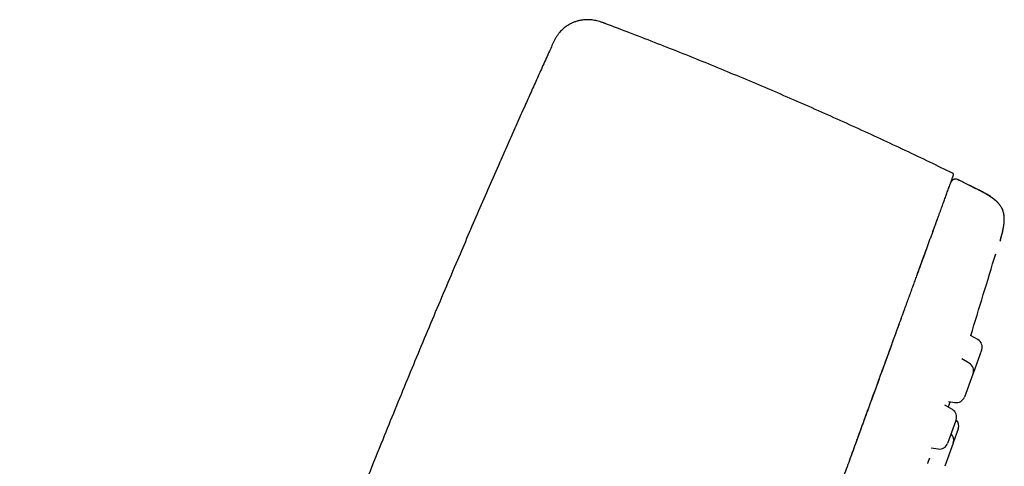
# Model space of a CAD drawing. Header units: millimetres. Extents: x 8 to 562, y 12 to 805.
# Tile 538 of 538: x 500 to 557, y 779 to 805. Entities that reach past the tile are written whole.
import ezdxf

# ---------------------------------------------------------------- set-up
doc = ezdxf.new("R2010")
doc.units = ezdxf.units.MM

msp = doc.modelspace()

# ---------------------------------------------------------------- linework, layer by layer
at = {"color": 7, "linetype": 'Continuous', "lineweight": 30}
for p, q in [((530.942, 803.344), (530.944, 803.349)), ((554.289, 795.336), (554.302, 795.361)), ((555.901, 794.886), (555.902, 794.887)), ((553.296, 792.607), (553.339, 792.724)), ((553.231, 792.429), (553.274, 792.545)), ((557.169, 791.897), (557.175, 791.914)), ((552.095, 789.307), (552.121, 789.377)), ((551.875, 788.701), (551.897, 788.763)), ((551.987, 789.008), (552.011, 789.075)), ((551.635, 788.043), (551.659, 788.107)), ((551.375, 787.328), (551.413, 787.432)), ((551.507, 787.69), (551.537, 787.774)), ((551.069, 786.488), (551.138, 786.678)), ((555.875, 786.134), (555.444, 786.383)), ((556.093, 785.527), (555.595, 784.157)), ((556.095, 785.53), (556.093, 785.527)), ((555.371, 784.75), (554.93, 785.005)), ((555.58, 784.117), (555.091, 782.774)), ((555.591, 784.146), (555.58, 784.117)), ((555.593, 784.152), (555.595, 784.157)), ((554.383, 782.036), (553.935, 782.296)), ((554.153, 782.52), (554.535, 782.452)), ((554.239, 782.455), (554.253, 782.502)), ((554.574, 781.351), (554.104, 780.06)), ((554.603, 781.432), (554.574, 781.351)), ((554.73, 780.903), (554.434, 780.091)), ((554.428, 780.073), (553.935, 778.718)), ((554.434, 780.091), (554.428, 780.073)), ((553.147, 779.809), (553.547, 779.738))]:
    msp.add_line(p, q, dxfattribs=at)
for centre, radius, start, end in [((452.585, 587.517), 231.703, 63.51678, 63.84936), ((-208.923, 1022.423), 800, 342.838783, 343.197296), ((555.625, 785.701), 0.5, 340, 60), ((555.121, 784.317), 0.5, 340, 60), ((554.622, 782.945), 0.5, 260, 340), ((554.133, 781.603), 0.5, 340, 60), ((554.26, 781.074), 0.5, 340, 46.42413), ((553.964, 780.262), 0.5, 340, 46.42182), ((553.634, 780.231), 0.5, 260, 340)]:
    msp.add_arc(centre, radius, start, end, dxfattribs=at)
for points, knots in [([(534.088, 804.625), (534.074, 804.631), (534.048, 804.64), (534.016, 804.652), (533.991, 804.662), (533.97, 804.669), (533.929, 804.684), (533.845, 804.714), (533.721, 804.755), (533.575, 804.795), (533.434, 804.826), (533.291, 804.848), (533.151, 804.861), (533.009, 804.865), (532.868, 804.86), (532.745, 804.847), (532.64, 804.831), (532.552, 804.813), (532.457, 804.79), (532.362, 804.762), (532.267, 804.729), (532.173, 804.692), (532.074, 804.647), (531.972, 804.594), (531.868, 804.532), (531.762, 804.461), (531.656, 804.379), (531.551, 804.286), (531.449, 804.183), (531.351, 804.069), (531.258, 803.943), (531.172, 803.808), (531.091, 803.662), (531.016, 803.508), (530.968, 803.403), (530.944, 803.349)], [0, 0, 0, 0, 0.011915, 0.020946, 0.027166, 0.032602, 0.038174, 0.061102, 0.102309, 0.139759, 0.178562, 0.215037, 0.251837, 0.288632, 0.325394, 0.362077, 0.38494, 0.40781, 0.432745, 0.460658, 0.485121, 0.511457, 0.539631, 0.569596, 0.601291, 0.634646, 0.669583, 0.706023, 0.743896, 0.783146, 0.823744, 0.865686, 0.909, 0.953739, 1, 1, 1, 1]), ([(554.391, 795.877), (553.952, 796.091), (553.033, 796.538), (551.629, 797.207), (550.181, 797.885), (548.728, 798.553), (547.27, 799.211), (545.807, 799.859), (544.34, 800.497), (542.869, 801.125), (541.394, 801.743), (539.914, 802.35), (538.43, 802.947), (536.943, 803.534), (535.495, 804.094), (534.542, 804.454), (534.087, 804.625)], [0, 0, 0, 0, 0.0662949, 0.1385999, 0.2109126, 0.2832315, 0.3555548, 0.4278807, 0.5002076, 0.5725336, 0.6448571, 0.7171764, 0.7894897, 0.8617953, 0.9340915, 1, 1, 1, 1]), ([(530.943, 803.349), (530.894, 803.24), (530.718, 802.851), (530.418, 802.186), (530.043, 801.355), (529.673, 800.529), (529.269, 799.625), (528.83, 798.641), (528.359, 797.577), (527.837, 796.395), (527.266, 795.092), (526.645, 793.664), (526.024, 792.228), (525.364, 790.687), (524.665, 789.043), (523.928, 787.297), (523.195, 785.543), (522.467, 783.787), (521.746, 782.032), (520.985, 780.164), (520.186, 778.183), (519.351, 776.088), (518.524, 773.994), (517.705, 771.896), (516.899, 769.807), (516.103, 767.724), (515.318, 765.649), (514.54, 763.569), (513.694, 761.279), (512.781, 758.779), (511.807, 756.069), (510.846, 753.356), (509.899, 750.643), (509.032, 748.123), (508.243, 745.796), (507.528, 743.662), (506.819, 741.522), (506.117, 739.374), (505.487, 737.422), (504.927, 735.668), (504.436, 734.115), (503.948, 732.56), (503.465, 731.005), (502.988, 729.453), (502.516, 727.906), (502.085, 726.476), (501.692, 725.163), (501.336, 723.965), (500.984, 722.77), (500.635, 721.574), (500.288, 720.377), (500.004, 719.39), (499.836, 718.802), (499.782, 718.615)], [0, 0, 0, 0, 0.00398, 0.014152, 0.024236, 0.034243, 0.044185, 0.057126, 0.07, 0.082835, 0.100008, 0.11722, 0.134533, 0.151971, 0.172862, 0.193852, 0.214895, 0.235946, 0.256957, 0.277891, 0.302915, 0.327865, 0.352775, 0.377679, 0.402609, 0.427133, 0.451689, 0.476268, 0.500863, 0.532744, 0.564619, 0.596472, 0.628283, 0.660035, 0.684943, 0.709848, 0.734782, 0.75978, 0.784874, 0.802871, 0.820906, 0.838952, 0.856979, 0.874958, 0.89286, 0.910657, 0.924549, 0.938368, 0.952145, 0.965914, 0.979706, 0.993553, 1, 1, 1, 1]), ([(539.71, 755.278), (539.842, 755.641), (540.098, 756.345), (540.478, 757.389), (540.85, 758.411), (541.221, 759.431), (541.593, 760.451), (541.963, 761.47), (542.345, 762.518), (542.736, 763.594), (543.139, 764.699), (543.54, 765.802), (543.941, 766.903), (544.295, 767.876), (544.603, 768.721), (544.864, 769.439), (545.125, 770.155), (545.385, 770.87), (545.644, 771.581), (545.889, 772.257), (546.122, 772.895), (546.341, 773.498), (546.56, 774.098), (546.777, 774.696), (546.993, 775.29), (547.208, 775.88), (547.416, 776.451), (547.616, 777.001), (547.809, 777.531), (548.001, 778.058), (548.191, 778.58), (548.379, 779.097), (548.562, 779.601), (548.741, 780.092), (548.915, 780.571), (549.088, 781.044), (549.258, 781.511), (549.426, 781.973), (549.592, 782.428), (549.755, 782.877), (549.919, 783.327), (550.082, 783.776), (550.245, 784.224), (550.405, 784.664), (550.562, 785.096), (550.716, 785.518), (550.867, 785.931), (551.013, 786.335), (551.157, 786.728), (551.296, 787.111), (551.432, 787.485), (551.564, 787.848), (551.69, 788.195), (551.811, 788.525), (551.925, 788.84), (552.036, 789.145), (552.144, 789.442), (552.248, 789.726), (552.346, 789.997), (552.441, 790.256), (552.532, 790.507), (552.62, 790.749), (552.705, 790.983), (552.792, 791.221), (552.88, 791.462), (552.968, 791.705), (553.052, 791.937), (553.133, 792.159), (553.211, 792.372), (553.285, 792.576), (553.355, 792.769), (553.422, 792.953), (553.485, 793.126), (553.545, 793.291), (553.605, 793.455), (553.664, 793.618), (553.722, 793.777), (553.777, 793.926), (553.827, 794.065), (553.874, 794.195), (553.923, 794.328), (553.971, 794.461), (554.019, 794.594), (554.065, 794.719), (554.112, 794.849), (554.16, 794.98), (554.207, 795.11), (554.25, 795.228), (554.289, 795.333), (554.323, 795.427), (554.353, 795.509), (554.377, 795.577), (554.397, 795.632), (554.413, 795.676), (554.426, 795.71), (554.434, 795.734), (554.44, 795.749), (554.441, 795.751), (554.441, 795.752)], [0, 0, 0, 0, 0.015436, 0.029916, 0.044398, 0.058881, 0.073365, 0.087849, 0.102332, 0.118097, 0.133862, 0.149627, 0.165391, 0.181155, 0.191477, 0.201799, 0.212121, 0.222445, 0.232768, 0.243089, 0.251936, 0.260781, 0.269625, 0.278472, 0.287321, 0.29617, 0.305019, 0.31313, 0.321239, 0.329348, 0.337456, 0.345566, 0.353677, 0.361419, 0.369162, 0.376905, 0.384646, 0.392387, 0.400126, 0.407866, 0.415608, 0.423719, 0.43183, 0.439942, 0.448054, 0.456166, 0.464279, 0.47239, 0.4805, 0.488607, 0.496714, 0.504821, 0.512928, 0.520573, 0.528219, 0.535866, 0.543513, 0.551162, 0.558521, 0.565881, 0.573241, 0.5806, 0.587958, 0.595315, 0.603984, 0.612651, 0.62132, 0.629989, 0.638836, 0.647683, 0.65653, 0.665377, 0.674222, 0.68307, 0.691918, 0.702242, 0.712567, 0.722891, 0.733212, 0.743531, 0.753852, 0.766016, 0.77818, 0.790344, 0.802508, 0.818308, 0.834112, 0.849915, 0.865715, 0.881513, 0.89731, 0.913108, 0.92759, 0.942071, 0.956554, 0.971036, 0.985519, 1, 1, 1, 1]), ([(554.703, 795.501), (554.685, 795.508), (554.651, 795.522), (554.599, 795.531), (554.552, 795.532), (554.513, 795.526), (554.481, 795.518), (554.456, 795.509), (554.437, 795.5), (554.423, 795.492), (554.413, 795.487), (554.405, 795.481), (554.398, 795.477), (554.388, 795.47), (554.377, 795.461), (554.365, 795.45), (554.353, 795.438), (554.342, 795.425), (554.331, 795.413), (554.322, 795.4), (554.314, 795.387), (554.306, 795.374), (554.302, 795.366), (554.3, 795.362)], [0, 0, 0, 0, 0.059024, 0.113849, 0.162619, 0.204012, 0.237323, 0.264426, 0.286144, 0.302448, 0.313388, 0.322274, 0.331787, 0.342447, 0.368541, 0.402392, 0.451563, 0.512464, 0.58539, 0.670514, 0.767946, 0.877757, 1, 1, 1, 1]), ([(554.44, 795.75), (554.442, 795.755), (554.447, 795.767), (554.451, 795.785), (554.45, 795.805), (554.445, 795.825), (554.436, 795.843), (554.423, 795.858), (554.408, 795.87), (554.397, 795.875), (554.392, 795.878)], [0, 0, 0, 0, 0.117952, 0.239297, 0.36634, 0.498111, 0.630489, 0.758928, 0.881561, 1, 1, 1, 1]), ([(555.914, 794.896), (555.711, 794.997), (555.307, 795.198), (554.903, 795.397), (554.702, 795.496)], [0, 0, 0, 0, 0.503183, 1, 1, 1, 1]), ([(554.162, 794.985), (554.166, 794.995), (554.18, 795.034), (554.196, 795.079), (554.207, 795.109), (554.211, 795.119)], [0, 0, 0, 0, 0.201447, 0.750324, 1, 1, 1, 1]), ([(554.264, 795.266), (554.267, 795.275), (554.275, 795.296), (554.283, 795.318), (554.286, 795.326), (554.288, 795.331)], [0, 0, 0, 0, 0.261064, 0.630403, 1, 1, 1, 1]), ([(557.196, 791.978), (557.204, 792.004), (557.223, 792.066), (557.25, 792.162), (557.277, 792.262), (557.3, 792.355), (557.323, 792.449), (557.344, 792.544), (557.363, 792.639), (557.38, 792.736), (557.395, 792.834), (557.407, 792.932), (557.415, 793.021), (557.419, 793.101), (557.421, 793.182), (557.419, 793.264), (557.414, 793.346), (557.405, 793.417), (557.395, 793.48), (557.384, 793.534), (557.371, 793.584), (557.356, 793.636), (557.336, 793.695), (557.308, 793.764), (557.276, 793.831), (557.239, 793.897), (557.198, 793.961), (557.149, 794.028), (557.097, 794.09), (557.046, 794.147), (556.995, 794.199), (556.937, 794.252), (556.873, 794.308), (556.799, 794.367), (556.722, 794.425), (556.639, 794.483), (556.552, 794.541), (556.455, 794.602), (556.361, 794.657), (556.272, 794.708), (556.191, 794.753), (556.103, 794.8), (556.008, 794.849), (555.941, 794.883), (555.907, 794.9)], [0, 0, 0, 0, 0.02263, 0.053181, 0.081343, 0.107376, 0.131507, 0.160553, 0.187042, 0.211288, 0.241207, 0.267997, 0.292106, 0.313899, 0.333673, 0.358897, 0.381061, 0.400593, 0.41781, 0.43295, 0.446188, 0.459571, 0.477325, 0.497432, 0.520046, 0.538825, 0.559374, 0.581963, 0.606956, 0.625187, 0.644875, 0.666232, 0.68951, 0.715013, 0.743107, 0.769032, 0.797414, 0.828632, 0.86314, 0.886759, 0.912055, 0.939214, 0.968448, 1, 1, 1, 1]), ([(557.202, 791.993), (557.216, 792.043), (557.244, 792.138), (557.281, 792.277), (557.314, 792.406), (557.341, 792.525), (557.364, 792.637), (557.382, 792.742), (557.399, 792.851), (557.412, 792.965), (557.421, 793.082), (557.423, 793.191), (557.42, 793.3), (557.41, 793.408), (557.393, 793.516), (557.367, 793.618), (557.334, 793.716), (557.293, 793.809), (557.246, 793.895), (557.195, 793.975), (557.139, 794.05), (557.076, 794.124), (557.005, 794.197), (556.925, 794.272), (556.835, 794.347), (556.744, 794.417), (556.65, 794.483), (556.556, 794.545), (556.454, 794.61), (556.35, 794.671), (556.245, 794.73), (556.141, 794.787), (556.028, 794.846), (555.95, 794.885), (555.909, 794.906)], [0, 0, 0, 0, 0.042685, 0.0818891, 0.1180411, 0.1515069, 0.1826015, 0.2115982, 0.2387366, 0.2734011, 0.3054309, 0.3352455, 0.3632171, 0.3945773, 0.424324, 0.4529453, 0.4809079, 0.5086672, 0.5366755, 0.561228, 0.5865923, 0.6130736, 0.6409938, 0.6706997, 0.7025721, 0.737038, 0.7656499, 0.7963429, 0.8294079, 0.8651794, 0.8954359, 0.9278197, 0.9625793, 1, 1, 1, 1]), ([(553.389, 792.862), (553.394, 792.875), (553.417, 792.938), (553.455, 793.042), (553.503, 793.175), (553.547, 793.297), (553.574, 793.37), (553.586, 793.404)], [0, 0, 0, 0, 0.063595, 0.305483, 0.547586, 0.789921, 1, 1, 1, 1]), ([(557.202, 791.993), (557.201, 791.991), (557.2, 791.989), (557.195, 791.972), (557.187, 791.947), (557.179, 791.926), (557.176, 791.916)], [0, 0, 0, 0, 0.279984, 0.559991, 0.779988, 1, 1, 1, 1]), ([(557.197, 791.978), (557.198, 791.982), (557.2, 791.989), (557.201, 791.99), (557.201, 791.99)], [0, 0, 0, 0, 0.701814, 1, 1, 1, 1]), ([(552.346, 789.996), (552.379, 790.087), (552.446, 790.271), (552.542, 790.533), (552.634, 790.787), (552.721, 791.027), (552.804, 791.255), (552.858, 791.404), (552.884, 791.475), (552.885, 791.477)], [0, 0, 0, 0, 0.164937, 0.33293, 0.500609, 0.667825, 0.831718, 0.995421, 1, 1, 1, 1]), ([(557.181, 791.932), (557.182, 791.935), (557.189, 791.954), (557.192, 791.965), (557.195, 791.974)], [0, 0, 0, 0, 0.167296, 1, 1, 1, 1]), ([(551.171, 786.767), (551.176, 786.78), (551.212, 786.88), (551.247, 786.977), (551.278, 787.061)], [0, 0, 0, 0, 0.133716, 1, 1, 1, 1]), ([(548.356, 779.034), (548.402, 779.159), (548.51, 779.456), (548.678, 779.919), (548.862, 780.424), (549.044, 780.922), (549.223, 781.415), (549.399, 781.9), (549.574, 782.38), (549.746, 782.853), (549.911, 783.306), (550.069, 783.739), (550.22, 784.154), (550.368, 784.56), (550.513, 784.959), (550.655, 785.349), (550.768, 785.66), (550.832, 785.837), (550.851, 785.89)], [0, 0, 0, 0, 0.049157, 0.117408, 0.185588, 0.253728, 0.321857, 0.390009, 0.458246, 0.526694, 0.595312, 0.658309, 0.721352, 0.784398, 0.847402, 0.910324, 0.973121, 1, 1, 1, 1]), ([(554.149, 782.172), (554.157, 782.197), (554.173, 782.248), (554.193, 782.31), (554.209, 782.363), (554.222, 782.403), (554.232, 782.433), (554.238, 782.451), (554.238, 782.454), (554.239, 782.455)], [0, 0, 0, 0, 0.141847, 0.286107, 0.428267, 0.57099, 0.714749, 0.857697, 1, 1, 1, 1]), ([(552.94, 778.883), (552.948, 778.904), (552.963, 778.948), (552.984, 779.006), (553.002, 779.058), (553.018, 779.1), (553.031, 779.134), (553.04, 779.158), (553.047, 779.173), (553.05, 779.181), (553.051, 779.185), (553.052, 779.186), (553.052, 779.186), (553.052, 779.185)], [0, 0, 0, 0, 0.122419, 0.255201, 0.385175, 0.511763, 0.631174, 0.7382, 0.83288, 0.915297, 0.951942, 0.985564, 1, 1, 1, 1])]:
    msp.add_open_spline(points, degree=3, knots=knots, dxfattribs=at)

doc.saveas('drawing.dxf')
